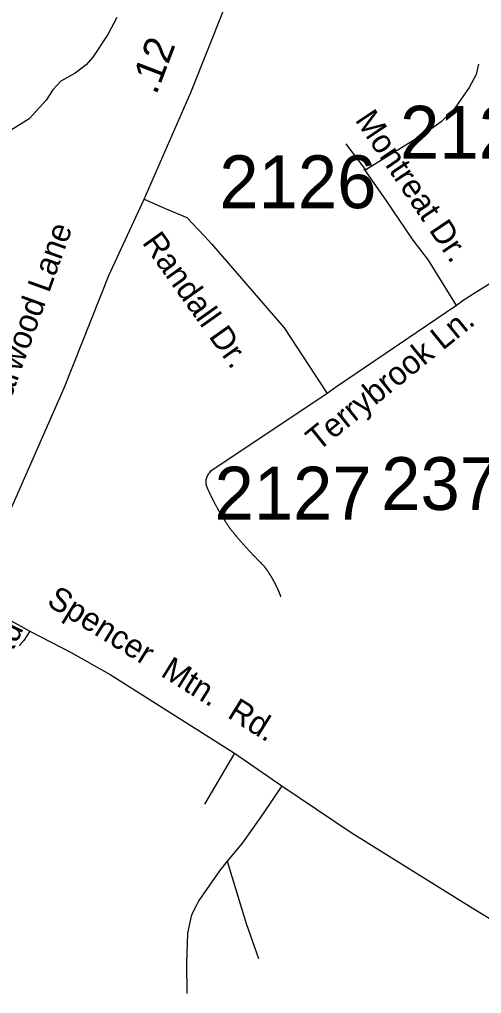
# Model space of a CAD drawing. Extents: x 1268485 to 1426702, y 514839 to 616766.
# Drawn here: x 1362433 to 1363725, y 577040 to 579764 of the extents above; entities that cross this region are included whole.
import ezdxf

# ---------------------------------------------------------------- set-up
doc = ezdxf.new("R2010")
doc.units = 0
for name, color, linetype in [('Old_Level_10', 7, 'Continuous'), ('Old_Level_11', 7, 'Continuous'), ('Old_Level_17', 7, 'Continuous'), ('Old_Level_32', 7, 'Continuous'), ('Old_Level_35', 7, 'Continuous'), ('Old_Level_62', 7, 'Continuous'), ('Old_Level_8', 7, 'Continuous')]:
    doc.layers.add(name, color=color, linetype=linetype)

msp = doc.modelspace()

# ---------------------------------------------------------------- linework, layer by layer
at = {"layer": 'Old_Level_32'}
msp.add_line((1363292.91, 578718.604), (1362965.481, 578499.035), dxfattribs=at)
for points in [[(1362781.022, 579261.844), (1362912.234, 579560.501), (1363003.514, 579789.724), (1363027.028, 579897.852)], [(1363655, 578964.712), (1363576.692, 579090.872), (1363533.285, 579147.331), (1363457.321, 579260.247), (1363396.234, 579346.367)], [(1362298.006, 578144.262), (1362558.53, 578735.867), (1362682.137, 579048.79), (1362781.022, 579261.844)], [(1362781.022, 579261.844), (1362838.071, 579237.115), (1362900.825, 579210.483), (1362950.218, 579158.332), (1362969.752, 579136.617), (1363173, 578901.953), (1363292.91, 578718.604)], [(1363655, 578964.712), (1363316.403, 578735.015), (1363292.91, 578718.604)], [(1362298.006, 578144.262), (1362461.801, 578053.255), (1362575.646, 577994.934), (1362685.941, 577932.159), (1363034.409, 577712.305), (1363166.258, 577620.851), (1363360.085, 577490.585), (1363698.69, 577279.815), (1363828.966, 577200.954), (1363953.523, 577136.216), (1364056.642, 577089.918)]]:
    msp.add_lwpolyline(points, dxfattribs=at)
at = {"layer": 'Old_Level_35'}
for p, q in [((1362461.801, 578053.255), (1362444.782, 578027.726)), ((1363034.409, 577712.305), (1362949.723, 577570.05))]:
    msp.add_line(p, q, dxfattribs=at)
for points in [[(1363716.515, 579639.436), (1363709.748, 579610.831), (1363689.961, 579574.229), (1363649.771, 579516.25), (1363611.529, 579477.65), (1363569.903, 579448.635), (1363513.206, 579413.314), (1363401.043, 579344.007)], [(1363401.043, 579344.007), (1363370.797, 579383.941), (1363346.396, 579416.698)], [(1363968.524, 579182.58), (1363948.327, 579161.1), (1363905.983, 579130.855), (1363796.793, 579056.063), (1363676.222, 578979.988), (1363655, 578964.712)], [(1362967.87, 578500.115), (1362967.46, 578499.807), (1362967.152, 578499.449), (1362966.64, 578499.141), (1362966.23, 578498.834), (1362965.922, 578498.424), (1362965.512, 578498.116), (1362965.102, 578497.757), (1362964.794, 578497.398), (1362964.384, 578496.988), (1362964.077, 578496.629), (1362963.769, 578496.271), (1362963.359, 578495.86), (1362963.051, 578495.501), (1362962.744, 578495.143), (1362962.334, 578494.733), (1362962.026, 578494.323), (1362961.718, 578493.963), (1362961.411, 578493.502), (1362961.103, 578493.143), (1362960.796, 578492.682), (1362960.488, 578492.323), (1362960.283, 578491.862), (1362959.873, 578491.452), (1362959.668, 578490.99), (1362959.36, 578490.58), (1362959.155, 578490.119), (1362958.848, 578489.709), (1362958.643, 578489.247), (1362958.335, 578488.837), (1362958.13, 578488.324), (1362957.925, 578487.863), (1362957.617, 578487.453), (1362957.412, 578486.941), (1362957.105, 578486.479), (1362957.002, 578486.069), (1362956.797, 578485.556), (1362956.592, 578485.043), (1362956.387, 578484.633), (1362956.08, 578484.121), (1362955.977, 578483.608), (1362955.874, 578483.198), (1362955.669, 578482.685), (1362955.464, 578482.173), (1362955.362, 578481.712), (1362955.259, 578481.199), (1362955.157, 578480.687), (1362954.952, 578480.174), (1362954.849, 578479.764), (1362954.747, 578479.251), (1362954.644, 578478.687), (1362954.542, 578478.174), (1362954.337, 578477.713), (1362954.234, 578477.201), (1362954.234, 578476.688), (1362954.132, 578476.175), (1362954.132, 578475.714), (1362954.029, 578475.201), (1362954.029, 578474.688), (1362953.926, 578474.125), (1362953.926, 578473.612), (1362953.926, 578473.15), (1362953.721, 578472.638), (1362953.721, 578472.125), (1362953.721, 578471.562), (1362953.721, 578471.049), (1362953.721, 578470.587), (1362953.721, 578470.075), (1362953.721, 578469.511), (1362953.721, 578468.999), (1362953.926, 578468.486), (1362953.926, 578468.024), (1362953.926, 578467.512), (1362954.029, 578466.999), (1362954.029, 578466.435), (1362954.132, 578465.923), (1362954.132, 578465.461), (1362954.234, 578464.948), (1362954.234, 578464.436), (1362954.337, 578463.923), (1362954.542, 578463.462), (1362954.644, 578462.95), (1362954.747, 578462.437), (1362954.849, 578461.924), (1362954.952, 578461.463), (1362955.157, 578460.95), (1362955.259, 578460.437), (1362955.362, 578459.925), (1362955.464, 578459.464), (1362955.772, 578458.951), (1362955.874, 578458.438), (1362955.977, 578457.977), (1362956.285, 578457.516), (1362956.387, 578457.003), (1362956.592, 578456.541), (1362956.797, 578456.08), (1362957.002, 578455.619), (1362957.207, 578455.106), (1362957.515, 578454.696), (1362957.617, 578454.183)], [(1362957.617, 578454.183), (1362958.233, 578453.005), (1362958.745, 578451.825), (1362959.258, 578450.544), (1362959.873, 578449.364), (1362960.386, 578448.134), (1362960.898, 578446.955), (1362961.513, 578445.776), (1362962.026, 578444.546), (1362962.641, 578443.315), (1362963.154, 578442.137), (1362963.769, 578440.957), (1362964.282, 578439.676), (1362964.897, 578438.497), (1362965.409, 578437.318), (1362966.025, 578436.139), (1362966.64, 578434.96), (1362967.152, 578433.73), (1362967.768, 578432.499), (1362968.383, 578431.32), (1362968.895, 578430.141), (1362969.51, 578428.962), (1362970.126, 578427.731), (1362970.638, 578426.553), (1362971.253, 578425.373), (1362971.869, 578424.195), (1362972.484, 578423.015), (1362972.996, 578421.837), (1362973.611, 578420.606), (1362974.227, 578419.427), (1362974.842, 578418.248), (1362975.457, 578417.069), (1362976.175, 578415.941), (1362976.79, 578414.762), (1362977.405, 578413.583), (1362977.918, 578412.353), (1362978.533, 578411.174), (1362979.148, 578409.994), (1362979.763, 578408.867), (1362980.378, 578407.688), (1362980.993, 578406.509), (1362981.711, 578405.381), (1362982.326, 578404.202), (1362983.044, 578403.023), (1362983.659, 578401.895), (1362984.274, 578400.665), (1362984.889, 578399.486), (1362985.505, 578398.358), (1362986.12, 578397.179), (1362986.837, 578396.051), (1362987.453, 578394.872), (1362988.17, 578393.744), (1362988.785, 578392.565), (1362989.503, 578391.437), (1362990.118, 578390.259), (1362990.733, 578389.131), (1362991.451, 578388.003), (1362992.169, 578386.824), (1362992.784, 578385.696), (1362993.502, 578384.517), (1362994.117, 578383.389), (1362994.732, 578382.262), (1362995.45, 578381.134), (1362996.167, 578379.954), (1362996.885, 578378.827), (1362997.5, 578377.699), (1362998.218, 578376.571), (1362998.833, 578375.443), (1362999.653, 578374.265), (1363000.268, 578373.137), (1363000.986, 578372.009), (1363001.704, 578370.881), (1363002.421, 578369.753), (1363003.139, 578368.626), (1363003.754, 578367.498), (1363004.472, 578366.37), (1363005.292, 578365.242), (1363005.907, 578364.114), (1363006.625, 578362.987), (1363007.343, 578361.859), (1363008.163, 578360.731), (1363008.778, 578359.706), (1363009.496, 578358.578), (1363010.213, 578357.45), (1363011.033, 578356.322), (1363011.751, 578355.195), (1363012.469, 578354.118), (1363013.084, 578352.99), (1363013.904, 578351.862), (1363014.622, 578350.837), (1363015.34, 578349.709), (1363016.16, 578348.581), (1363016.877, 578347.505), (1363017.595, 578346.377), (1363018.415, 578345.3), (1363019.133, 578344.173), (1363019.851, 578343.147), (1363020.671, 578342.02), (1363021.389, 578340.944), (1363022.106, 578339.816)], [(1363022.106, 578339.816), (1363023.029, 578338.739), (1363023.849, 578337.611), (1363024.772, 578336.586), (1363025.592, 578335.458), (1363026.515, 578334.382), (1363027.335, 578333.305), (1363028.258, 578332.177), (1363029.078, 578331.101), (1363030.001, 578330.076), (1363031.026, 578328.948), (1363031.846, 578327.871), (1363032.769, 578326.795), (1363033.589, 578325.77), (1363034.512, 578324.693), (1363035.332, 578323.565), (1363036.255, 578322.489), (1363037.28, 578321.464), (1363038.1, 578320.387), (1363039.023, 578319.311), (1363039.843, 578318.234), (1363040.766, 578317.208), (1363041.586, 578316.081), (1363042.612, 578315.004), (1363043.534, 578313.928), (1363044.354, 578312.851), (1363045.277, 578311.826), (1363046.2, 578310.749), (1363047.123, 578309.673), (1363048.045, 578308.648), (1363048.968, 578307.623), (1363049.891, 578306.546), (1363050.711, 578305.52), (1363051.736, 578304.444), (1363052.659, 578303.367), (1363053.479, 578302.291), (1363054.505, 578301.266), (1363055.325, 578300.241), (1363056.247, 578299.164), (1363057.273, 578298.139), (1363058.093, 578297.062), (1363059.118, 578296.088), (1363060.041, 578295.012), (1363060.861, 578293.935), (1363061.886, 578292.961), (1363062.707, 578291.884), (1363063.732, 578290.808), (1363064.655, 578289.834), (1363065.577, 578288.758), (1363066.5, 578287.681), (1363067.525, 578286.707), (1363068.346, 578285.63), (1363069.371, 578284.605), (1363070.294, 578283.58), (1363071.216, 578282.555), (1363072.242, 578281.478), (1363073.164, 578280.504), (1363074.087, 578279.479), (1363075.01, 578278.454), (1363076.035, 578277.428), (1363076.958, 578276.352), (1363077.88, 578275.378), (1363078.906, 578274.352), (1363079.726, 578273.327), (1363080.751, 578272.302), (1363081.776, 578271.328), (1363082.597, 578270.303), (1363083.622, 578269.226), (1363084.647, 578268.253), (1363085.672, 578267.227), (1363086.493, 578266.253), (1363087.518, 578265.228), (1363088.543, 578264.202), (1363089.363, 578263.177), (1363090.389, 578262.204), (1363091.414, 578261.178), (1363092.337, 578260.204), (1363093.362, 578259.179), (1363094.285, 578258.205), (1363095.207, 578257.18), (1363096.233, 578256.205), (1363097.258, 578255.18), (1363098.283, 578254.207), (1363099.103, 578253.181), (1363100.129, 578252.207), (1363101.154, 578251.182), (1363102.077, 578250.259), (1363103.102, 578249.234), (1363104.127, 578248.26), (1363105.152, 578247.235), (1363106.075, 578246.26), (1363107.1, 578245.338), (1363108.126, 578244.312), (1363109.048, 578243.339), (1363109.971, 578242.314), (1363110.996, 578241.391), (1363112.022, 578240.366), (1363113.047, 578239.391), (1363113.97, 578238.418), (1363114.995, 578237.443)], [(1363114.995, 578237.443), (1363115.61, 578236.623), (1363116.225, 578235.803), (1363116.84, 578234.982), (1363117.456, 578234.214), (1363118.173, 578233.394), (1363118.788, 578232.574), (1363119.404, 578231.753), (1363120.019, 578230.933), (1363120.531, 578230.113), (1363121.146, 578229.241), (1363121.762, 578228.421), (1363122.377, 578227.601), (1363122.889, 578226.73), (1363123.505, 578225.96), (1363124.12, 578225.14), (1363124.632, 578224.269), (1363125.248, 578223.449), (1363125.863, 578222.629), (1363126.375, 578221.757), (1363126.99, 578220.936), (1363127.503, 578220.065), (1363128.118, 578219.193), (1363128.631, 578218.373), (1363129.246, 578217.502), (1363129.759, 578216.682), (1363130.374, 578215.81), (1363130.886, 578214.939), (1363131.502, 578214.067), (1363132.014, 578213.247), (1363132.527, 578212.376), (1363133.142, 578211.504), (1363133.655, 578210.633), (1363134.167, 578209.761), (1363134.782, 578208.89), (1363135.295, 578208.07), (1363135.705, 578207.198), (1363136.218, 578206.327), (1363136.833, 578205.455), (1363137.346, 578204.584), (1363137.858, 578203.61), (1363138.371, 578202.738), (1363138.883, 578201.867), (1363139.396, 578200.996), (1363139.909, 578200.124), (1363140.421, 578199.253), (1363140.831, 578198.381), (1363141.344, 578197.458), (1363141.857, 578196.587), (1363142.369, 578195.664), (1363142.882, 578194.792), (1363143.395, 578193.87), (1363143.907, 578192.998), (1363144.42, 578192.127), (1363144.83, 578191.204), (1363145.343, 578190.333), (1363145.753, 578189.358), (1363146.265, 578188.487), (1363146.778, 578187.565), (1363147.291, 578186.693), (1363147.598, 578185.77), (1363148.111, 578184.899), (1363148.623, 578183.925), (1363149.034, 578183.002), (1363149.546, 578182.131), (1363149.956, 578181.208), (1363150.366, 578180.234), (1363150.879, 578179.363), (1363151.289, 578178.44), (1363151.802, 578177.517), (1363152.109, 578176.645), (1363152.622, 578175.672), (1363153.032, 578174.749), (1363153.34, 578173.826), (1363153.852, 578172.852), (1363154.262, 578171.929), (1363154.775, 578171.058), (1363155.083, 578170.135), (1363155.493, 578169.212), (1363155.903, 578168.238), (1363156.415, 578167.315), (1363156.723, 578166.393), (1363157.133, 578165.419), (1363157.543, 578164.496), (1363157.851, 578163.574), (1363158.363, 578162.651), (1363158.774, 578161.676), (1363159.081, 578160.703), (1363159.491, 578159.728), (1363159.901, 578158.806), (1363160.209, 578157.883), (1363160.619, 578156.96), (1363161.029, 578155.987), (1363161.337, 578155.012), (1363161.747, 578154.039), (1363162.157, 578153.116), (1363162.464, 578152.193), (1363162.772, 578151.168), (1363163.08, 578150.245), (1363163.49, 578149.322)], [(1362444.782, 578027.726), (1362443.962, 578026.957), (1362443.244, 578026.137), (1362442.629, 578025.317), (1362441.911, 578024.497), (1362441.091, 578023.676), (1362440.476, 578022.856), (1362439.758, 578022.088), (1362439.143, 578021.165), (1362438.426, 578020.395), (1362437.708, 578019.575), (1362437.093, 578018.704), (1362436.375, 578017.884), (1362435.76, 578017.012), (1362435.145, 578016.141), (1362434.325, 578015.321), (1362433.709, 578014.449), (1362433.094, 578013.578), (1362432.479, 578012.706)], [(1363166.258, 577620.851), (1363114.38, 577543.393), (1363056.042, 577461.834), (1363013.802, 577410.52)], [(1363013.802, 577410.52), (1362991.861, 577383.555), (1362934.241, 577300.048), (1362926.655, 577285.233), (1362918.863, 577269.751), (1362913.019, 577256.116), (1362902.766, 577209.312), (1362899.895, 577124.01), (1362900.613, 577040.144)], [(1363013.802, 577410.52), (1363067.013, 577236.174), (1363101.154, 577137.851)]]:
    msp.add_lwpolyline(points, dxfattribs=at)
at = {"layer": 'Old_Level_62'}
msp.add_lwpolyline([(1362704.583, 579769.592), (1362679.464, 579722.225), (1362637.941, 579659.274), (1362619.384, 579637.744), (1362588.831, 579614.522), (1362548.333, 579591.505), (1362525.778, 579568.078), (1362507.015, 579538.55), (1362459.341, 579486.108), (1362407.565, 579454.12)], dxfattribs=at)

# ---------------------------------------------------------------- texts
at = {"layer": 'Old_Level_10'}
msp.add_text('Rf Stines Rd', height=65.61666, rotation=64.745008, dxfattribs=at).set_placement((1362235.077, 577616.318))
at = {"layer": 'Old_Level_11'}
for s, rotation, p in [('Montreat Dr.', 303.930364, (1363369.245, 579483.395)), ('Cedarwood Lane', 70.155564, (1362354.597, 578552.423)), ('Randall Dr.', 305.371686, (1362773.854, 579140.501)), ('Terrybrook Ln.', 39.043264, (1363267.804, 578554.742)), ('Spencer  Mtn.  Rd.', 328.099142, (1362505.808, 578128.37))]:
    msp.add_text(s, height=65.61666, rotation=rotation, dxfattribs=at).set_placement(p)
at = {"layer": 'Old_Level_17'}
msp.add_text('.12', height=82.0208, rotation=69.013328, dxfattribs=at).set_placement((1362815.308, 579551.338))
at = {"layer": 'Old_Level_8'}
for s, p in [('2128', (1363497.157, 579375.18)), ('2126', (1362991.618, 579236.652)), ('2376', (1363444.322, 578392.582)), ('2127', (1362978.226, 578365.861))]:
    msp.add_text(s, height=147.6375, dxfattribs=at).set_placement(p)

doc.saveas('drawing.dxf')
